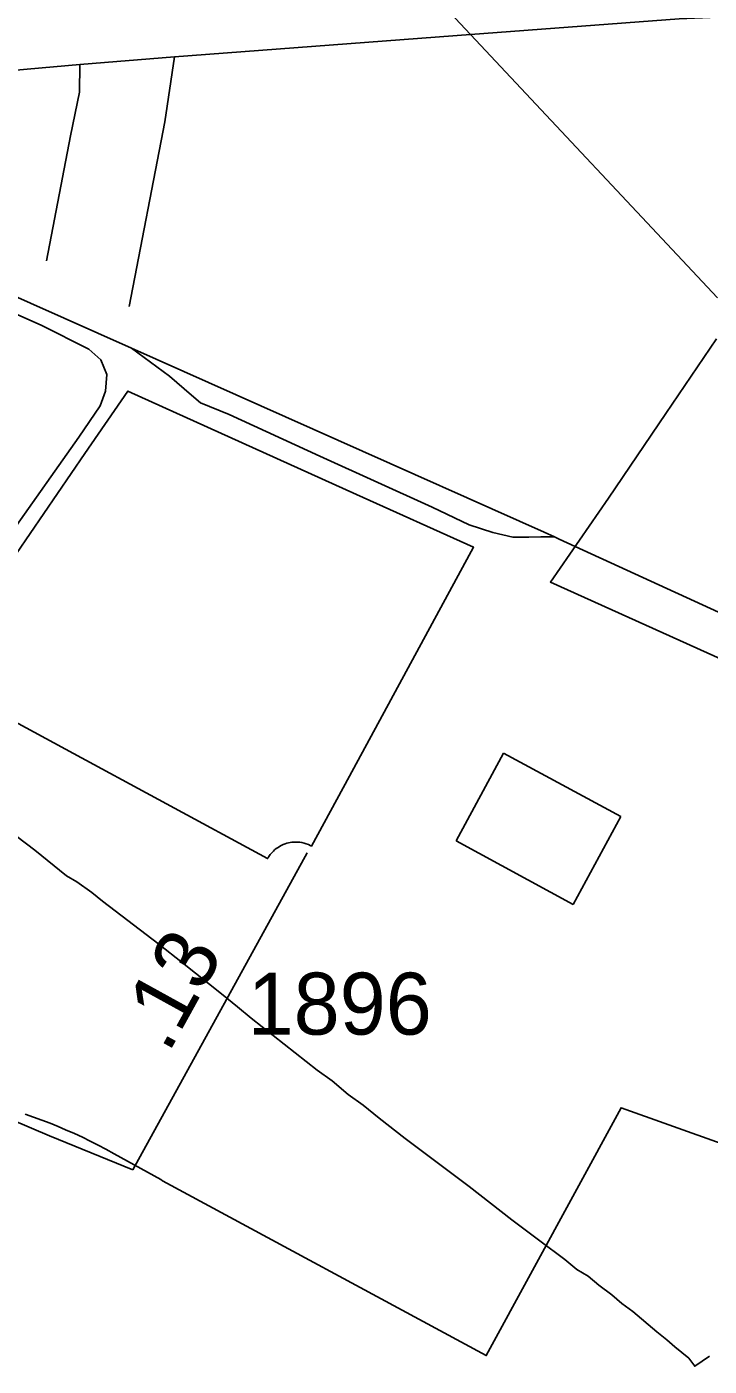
# Model space of a CAD drawing. Extents: x 2206922 to 2357709, y 510027 to 673830.
# Drawn here: x 2319922 to 2321300, y 591690 to 594392 of the extents above; entities that cross this region are included whole.
import ezdxf

# ---------------------------------------------------------------- set-up
doc = ezdxf.new("R2010")
doc.units = 0
for name, color, linetype in [('Exist Boundary Political City Limit New', 7, 'Continuous'), ('Exist Cultural Warehouse Building Footprint', 7, 'Continuous'), ('Exist Hydrographic Misc Water Feature', 7, 'Continuous'), ('Exist Railroad Mainline', 7, 'Continuous'), ('Exist Railroad Siding', 7, 'Continuous'), ('Exist Road Non-System Type 51', 7, 'Continuous'), ('Exist Road Secondary Mileage Hundredths English Label', 7, 'Continuous'), ('Exist Road Secondary Type 51 Attributed', 7, 'Continuous'), ('Exist Road Secondary Type 51 Number Label', 7, 'Continuous'), ('Exist Utilities Electrical Transmission Line', 7, 'Continuous'), ('Map Preparation Boundary City Limit Buffer Line', 7, 'Continuous')]:
    doc.layers.add(name, color=color, linetype=linetype)

msp = doc.modelspace()

# ---------------------------------------------------------------- linework, layer by layer
at = {"layer": 'Exist Boundary Political City Limit New'}
for points in [[(2321314.8, 593762.5), (2321212.2, 593611.9), (2321096.2, 593441.2), (2320979.2, 593271.9), (2321556.8, 593011.2)], [(2319730, 593080.6), (2320000, 592934.4), (2320408.2, 592713.7), (2320409, 592715.2), (2320410.8, 592717.9), (2320413.5, 592721.8), (2320415.8, 592724.6), (2320417.8, 592726.8), (2320419.8, 592728.9), (2320422.2, 592731.2), (2320425.8, 592733.9), (2320429.2, 592736.5), (2320432, 592738.2), (2320435.5, 592740.2), (2320439.5, 592741.9), (2320443.8, 592743.7), (2320447.2, 592744.8), (2320450.5, 592745.6), (2320453.5, 592746.2), (2320457.2, 592746.8), (2320461.5, 592747.1), (2320465.5, 592747.2), (2320469.5, 592747.1), (2320473.5, 592746.7), (2320477.2, 592746), (2320482, 592744.9), (2320486.2, 592743.6), (2320490.5, 592741.9), (2320494, 592740.2), (2320496.8, 592738.9), (2320573.2, 592879.8), (2320824, 593342), (2320588, 593448.6), (2320125.8, 593657.2), (2320039.2, 593531.4), (2319845.5, 593248.9)], [(2321429.8, 592101.1), (2321121.8, 592211.1), (2320849.5, 591711.1), (2320196.2, 592063.8), (2320192.8, 592066.1), (2320098.5, 592118), (2320081.8, 592127.2), (2320066.2, 592135.6), (2320050.2, 592143.6), (2320034.2, 592151.4), (2320018.2, 592158.9), (2320000.5, 592166.7), (2319985.5, 592173.1), (2319969, 592179.8), (2319952.5, 592186.1), (2319935.8, 592192.2), (2319919, 592198)]]:
    msp.add_lwpolyline(points, dxfattribs=at)
at = {"layer": 'Exist Cultural Warehouse Building Footprint'}
for p, q in [((2320788.6, 592749.3), (2320884.7, 592926.6)), ((2320884.7, 592926.6), (2321121.1, 592798.4)), ((2321121.1, 592798.4), (2321024.9, 592621.1)), ((2321024.9, 592621.1), (2320788.6, 592749.3))]:
    msp.add_line(p, q, dxfattribs=at)
at = {"layer": 'Exist Hydrographic Misc Water Feature'}
msp.add_lwpolyline([(2319901.7, 592758.1), (2319938.4, 592730.7), (2320002.5, 592679.3), (2320023, 592667.2), (2320053, 592645.7), (2320075.1, 592628.2), (2320188.3, 592541.4), (2320236.3, 592503.7), (2320315, 592440.8), (2320347.4, 592414.8), (2320375.3, 592391.6), (2320508.4, 592286.8), (2320538.7, 592265.2), (2320571.1, 592237.6), (2320601.1, 592216), (2320633.5, 592190.1), (2320686, 592148.9), (2320815.4, 592052.4), (2320901.5, 591985.1), (2320958.1, 591942.2), (2321008.3, 591904.6), (2321032.7, 591884.7), (2321055.1, 591871.2), (2321077.2, 591853.3), (2321103.3, 591833.5), (2321123.1, 591815.9), (2321145.7, 591799.9), (2321194.1, 591758.6), (2321214.4, 591742.6), (2321230.4, 591728.8), (2321244.5, 591717), (2321258.7, 591705.5), (2321270.6, 591689.5), (2321300.3, 591709.8)], dxfattribs=at)
at = {"layer": 'Exist Railroad Mainline'}
msp.add_line((2319052.5, 594224), (2320133.5, 593744), dxfattribs=at)
for points in [[(2320987.1, 593363.2), (2320966.8, 593372.3), (2320133.5, 593744)], [(2320987.1, 593363.2), (2320997, 593358.6), (2321318.7, 593211.1), (2321977.3, 592932.2), (2322295.2, 592790), (2322435.2, 592727.3), (2323160.3, 592397.3), (2323968.1, 592033.2)]]:
    msp.add_lwpolyline(points, dxfattribs=at)
at = {"layer": 'Exist Railroad Siding'}
msp.add_lwpolyline([(2320987.1, 593363.2), (2320959.9, 593363), (2320935.3, 593362.7), (2320903.2, 593362.4), (2320863.2, 593372), (2320814.9, 593387.5), (2320740.7, 593422.7), (2320513.6, 593526.1), (2320330.8, 593610.1), (2320272.6, 593633.4), (2320254.8, 593648.6), (2320210.1, 593686.9), (2320133.5, 593744)], dxfattribs=at)
at = {"layer": 'Exist Road Non-System Type 51'}
for points in [[(2320220, 594331.8), (2320200.8, 594200.2), (2320128.5, 593827.7)], [(2320029.3, 594316.4), (2320028.5, 594260.2), (2320010, 594172.5), (2319961.8, 593920.1)]]:
    msp.add_lwpolyline(points, dxfattribs=at)
at = {"layer": 'Exist Road Secondary Type 51 Attributed'}
for points in [[(2319052.5, 594224), (2319055.5, 594224), (2319161.7, 594236.3), (2319301.7, 594248.6), (2319615.5, 594277.9), (2319721.6, 594290.2), (2319838.5, 594299.4), (2320029.3, 594316.4), (2320220, 594331.8), (2320817.7, 594376.5), (2321239.1, 594408), (2321442.2, 594417.3), (2321734.8, 594445.9), (2322082.9, 594484.2), (2322278.5, 594508.7), (2322409.7, 594532.3), (2322536.9, 594555.1), (2322613.5, 594576.4), (2322703.2, 594605.7), (2322779.8, 594638.3), (2322846.6, 594666.1), (2322977.1, 594739.5), (2323015.4, 594761.5), (2323039.8, 594779.4)], [(2318974, 594222.5), (2319950.8, 593789.9), (2320047, 593741.5), (2320071.6, 593719.9), (2320083.9, 593690.7), (2320080.8, 593656.8), (2320070, 593627.6), (2320027.4, 593564.1), (2319893.1, 593374.6), (2319836.5, 593294.8), (2319683.1, 593074.5), (2319573.7, 592911.8), (2319480.6, 592778.7), (2319366.8, 592610.1), (2319309.1, 592528.8), (2319248.7, 592442.7), (2319241.7, 592393.5), (2319241, 592373.8), (2319239, 592317.9), (2319247.2, 592261.7), (2319280.1, 592151.8)], [(2320135.8, 592086.1), (2320487.9, 592725.3)], [(2319280.1, 592151.8), (2319354.8, 592201.7), (2319485.1, 592223.6), (2319616.7, 592229.9), (2319723.2, 592229.9), (2319848.6, 592204.8), (2319967.7, 592154.7), (2320135.8, 592086.1)]]:
    msp.add_lwpolyline(points, dxfattribs=at)
at = {"layer": 'Exist Utilities Electrical Transmission Line'}
msp.add_line((2320817.7, 594376.5), (2321316.4, 593845.4), dxfattribs=at)
msp.add_lwpolyline([(2319264.7, 596030.6), (2319360.4, 595928.4), (2320817.7, 594376.5)], dxfattribs=at)
at = {"layer": 'Map Preparation Boundary City Limit Buffer Line'}
for points in [[(2321314.8, 593762.5), (2321212.2, 593611.9), (2321096.2, 593441.2), (2320979.2, 593271.9), (2321556.8, 593011.2)], [(2319730, 593080.6), (2320000, 592934.4), (2320408.2, 592713.7), (2320409, 592715.2), (2320410.8, 592717.9), (2320413.5, 592721.8), (2320415.8, 592724.6), (2320417.8, 592726.8), (2320419.8, 592728.9), (2320422.2, 592731.2), (2320425.8, 592733.9), (2320429.2, 592736.5), (2320432, 592738.2), (2320435.5, 592740.2), (2320439.5, 592741.9), (2320443.8, 592743.7), (2320447.2, 592744.8), (2320450.5, 592745.6), (2320453.5, 592746.2), (2320457.2, 592746.8), (2320461.5, 592747.1), (2320465.5, 592747.2), (2320469.5, 592747.1), (2320473.5, 592746.7), (2320477.2, 592746), (2320482, 592744.9), (2320486.2, 592743.6), (2320490.5, 592741.9), (2320494, 592740.2), (2320496.8, 592738.9), (2320573.2, 592879.8), (2320824, 593342), (2320588, 593448.6), (2320125.8, 593657.2), (2320039.2, 593531.4), (2319845.5, 593248.9)], [(2321429.8, 592101.1), (2321121.8, 592211.1), (2320849.5, 591711.1), (2320196.2, 592063.8), (2320192.8, 592066.1), (2320098.5, 592118), (2320081.8, 592127.2), (2320066.2, 592135.6), (2320050.2, 592143.6), (2320034.2, 592151.4), (2320018.2, 592158.9), (2320000.5, 592166.7), (2319985.5, 592173.1), (2319969, 592179.8), (2319952.5, 592186.1), (2319935.8, 592192.2), (2319919, 592198)]]:
    msp.add_lwpolyline(points, dxfattribs=at)

# ---------------------------------------------------------------- texts
at = {"layer": 'Exist Road Secondary Mileage Hundredths English Label'}
msp.add_text('.13', height=125, rotation=61.1567, dxfattribs=at).set_placement((2320207.7, 592318.6))
at = {"layer": 'Exist Road Secondary Type 51 Number Label'}
msp.add_text('1896', height=125, dxfattribs=at).set_placement((2320367.8, 592358.6))

doc.saveas('drawing.dxf')
